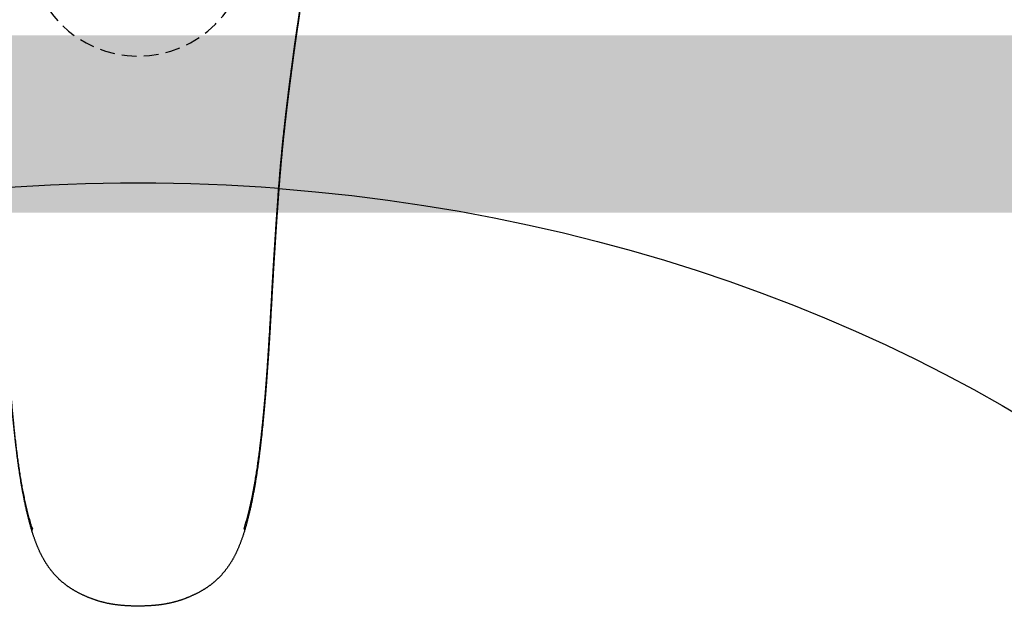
# Model space of a CAD drawing. Header units: millimetres. Extents: x 7483 to 13091, y 8111 to 13871.
# Tile 660 of 920: x 11760 to 11777, y 9677 to 9687. Entities that reach past the tile are written whole.
import ezdxf

# ---------------------------------------------------------------- set-up
doc = ezdxf.new("R2010")
doc.units = ezdxf.units.MM
for name, pattern in [('DASHED', [19.05, 12.7, -6.35]), ('DGN_STYLE_2', [30.2, 18.12, -12.08]), ('HIDDEN', [0.375, 0.25, -0.125])]:
    doc.linetypes.add(name, pattern=pattern)
for name, color, linetype, lineweight, true_color in [('a___wymiary', 7, 'Continuous', 5, 0x000000), ('LUSTRO BEZ', 7, 'Continuous', 5, 0x32a3ff), ('wymiary', 7, 'Continuous', 5, 0xb2b2b2)]:
    doc.layers.add(name, color=color, linetype=linetype, lineweight=lineweight, true_color=true_color)
doc.layers.add('Wyposazenie Wew - Urzadzenia Sanitarne', color=6, linetype='Continuous')
doc.styles.add('Arial', font='arial.ttf')
doc.dimstyles.new('wymiary agp1', dxfattribs={"dimtxt": 16, "dimasz": 5, "dimexe": 30, "dimexo": 60, "dimgap": 1.8, "dimtad": 1, "dimdec": 3, "dimrnd": 0.5, "dimdsep": 46, "dimtxsty": 'Arial', "dimblk": 'znacznik', "dimcen": 1.5, "dimse1": 1, "dimse2": 1, "dimclrd": 256, "dimazin": 0, "dimtfac": 1, "dimtdec": 3, "dimtmove": 1, "dimatfit": 3, "dimldrblk": 'znacznik', "dimfxl": 0, "dimlwd": -1, "dimarcsym": 0})

# ---------------------------------------------------------------- blocks, each defined once
blk = doc.blocks.new('ORAS_ELECTRA')
for p, q in [((-2.368, -4.189), (-2.367, -4.175)), ((-1.795, -9.882), (-1.795, -9.882)), ((-1.795, -9.882), (-1.795, -9.883)), ((1.795, -9.882), (1.795, -9.883))]:
    blk.add_line(p, q)
at = {"color": 9, "linetype": 'HIDDEN', "true_color": 0xb8b8b8}
blk.add_circle((0, 0), 1.85, dxfattribs=at)
for points, knots in [([(-2.733, -1.026), (-2.733, -1.026), (-2.733, -1.03), (-2.733, -1.037), (-2.732, -1.047), (-2.732, -1.058), (-2.731, -1.069), (-2.73, -1.08), (-2.729, -1.09), (-2.728, -1.099), (-2.727, -1.108), (-2.726, -1.117), (-2.725, -1.127), (-2.724, -1.135), (-2.723, -1.144), (-2.722, -1.153), (-2.721, -1.162), (-2.72, -1.17), (-2.718, -1.179), (-2.717, -1.187), (-2.716, -1.196), (-2.715, -1.204), (-2.714, -1.212), (-2.712, -1.221), (-2.711, -1.229), (-2.71, -1.237), (-2.709, -1.246), (-2.707, -1.254), (-2.706, -1.263), (-2.705, -1.271), (-2.704, -1.28), (-2.702, -1.288), (-2.701, -1.297), (-2.7, -1.306), (-2.698, -1.315), (-2.697, -1.324), (-2.695, -1.333), (-2.694, -1.342), (-2.693, -1.351), (-2.691, -1.36), (-2.69, -1.37), (-2.688, -1.379), (-2.687, -1.388), (-2.686, -1.398), (-2.684, -1.408), (-2.683, -1.417), (-2.681, -1.427), (-2.68, -1.437), (-2.678, -1.447), (-2.677, -1.457), (-2.675, -1.467), (-2.674, -1.477), (-2.672, -1.488), (-2.671, -1.498), (-2.669, -1.509), (-2.668, -1.519), (-2.666, -1.53), (-2.665, -1.541), (-2.663, -1.551), (-2.662, -1.562), (-2.66, -1.573), (-2.659, -1.584), (-2.657, -1.595), (-2.655, -1.606), (-2.654, -1.618), (-2.652, -1.629), (-2.651, -1.641), (-2.649, -1.652), (-2.647, -1.664), (-2.646, -1.676), (-2.644, -1.688), (-2.643, -1.7), (-2.641, -1.712), (-2.639, -1.724), (-2.638, -1.736), (-2.636, -1.748), (-2.634, -1.761), (-2.632, -1.773), (-2.631, -1.786), (-2.629, -1.799), (-2.627, -1.811), (-2.626, -1.824), (-2.624, -1.837), (-2.622, -1.85), (-2.62, -1.863), (-2.619, -1.877), (-2.617, -1.89), (-2.615, -1.903), (-2.613, -1.917), (-2.611, -1.93), (-2.61, -1.944), (-2.608, -1.957), (-2.606, -1.971), (-2.604, -1.985), (-2.602, -1.999), (-2.601, -2.013), (-2.599, -2.027), (-2.597, -2.041), (-2.595, -2.055), (-2.593, -2.07), (-2.591, -2.084), (-2.589, -2.099), (-2.587, -2.113), (-2.585, -2.128), (-2.583, -2.143), (-2.582, -2.158), (-2.58, -2.172), (-2.578, -2.187), (-2.576, -2.203), (-2.574, -2.218), (-2.572, -2.233), (-2.57, -2.248), (-2.568, -2.263), (-2.566, -2.279), (-2.564, -2.294), (-2.562, -2.31), (-2.56, -2.326), (-2.558, -2.341), (-2.556, -2.357), (-2.554, -2.373), (-2.552, -2.389), (-2.55, -2.405), (-2.548, -2.421), (-2.546, -2.438), (-2.544, -2.454), (-2.542, -2.471), (-2.54, -2.487), (-2.538, -2.504), (-2.535, -2.52), (-2.533, -2.537), (-2.531, -2.554), (-2.529, -2.57), (-2.527, -2.587), (-2.525, -2.604), (-2.523, -2.621), (-2.521, -2.639), (-2.519, -2.656), (-2.517, -2.673), (-2.515, -2.69), (-2.513, -2.708), (-2.511, -2.725), (-2.508, -2.743), (-2.506, -2.761), (-2.504, -2.778), (-2.502, -2.796), (-2.5, -2.814), (-2.498, -2.832), (-2.496, -2.85), (-2.494, -2.868), (-2.492, -2.887), (-2.49, -2.905), (-2.488, -2.923), (-2.485, -2.942), (-2.483, -2.96), (-2.481, -2.979), (-2.479, -2.998), (-2.477, -3.016), (-2.475, -3.035), (-2.473, -3.054), (-2.471, -3.073), (-2.469, -3.092), (-2.467, -3.112), (-2.465, -3.131), (-2.463, -3.15), (-2.46, -3.17), (-2.458, -3.189), (-2.456, -3.209), (-2.454, -3.228), (-2.452, -3.248), (-2.45, -3.268), (-2.448, -3.288), (-2.446, -3.308), (-2.444, -3.328), (-2.442, -3.348), (-2.44, -3.369), (-2.438, -3.389), (-2.436, -3.409), (-2.434, -3.43), (-2.432, -3.451), (-2.43, -3.471), (-2.428, -3.492), (-2.426, -3.513), (-2.424, -3.534), (-2.422, -3.555), (-2.42, -3.576), (-2.418, -3.597), (-2.416, -3.619), (-2.414, -3.64), (-2.412, -3.662), (-2.41, -3.684), (-2.408, -3.705), (-2.406, -3.727), (-2.405, -3.749), (-2.403, -3.771), (-2.401, -3.793), (-2.399, -3.815), (-2.397, -3.838), (-2.395, -3.86), (-2.393, -3.883), (-2.391, -3.905), (-2.39, -3.928), (-2.388, -3.951), (-2.386, -3.973), (-2.384, -3.996), (-2.382, -4.02), (-2.38, -4.043), (-2.379, -4.066), (-2.377, -4.089), (-2.375, -4.111), (-2.374, -4.133), (-2.372, -4.152), (-2.371, -4.171), (-2.37, -4.183), (-2.369, -4.189), (-2.369, -4.189)], [0, 0, 0, 0, 0.000897, 0.014392, 0.028259, 0.042658, 0.057335, 0.071796, 0.084135, 0.095797, 0.106851, 0.118564, 0.128903, 0.139852, 0.150279, 0.16025, 0.169835, 0.179089, 0.188056, 0.196771, 0.205262, 0.213555, 0.22166, 0.22964, 0.237452, 0.24511, 0.252628, 0.260016, 0.267284, 0.274441, 0.281494, 0.28845, 0.295315, 0.302095, 0.308794, 0.315416, 0.32203, 0.328524, 0.334936, 0.341269, 0.347528, 0.353717, 0.35984, 0.365899, 0.371898, 0.377839, 0.383725, 0.389558, 0.39534, 0.401075, 0.406762, 0.412405, 0.418004, 0.423618, 0.429062, 0.434454, 0.439796, 0.445092, 0.450342, 0.455549, 0.460714, 0.465839, 0.470925, 0.475973, 0.480986, 0.485964, 0.490908, 0.49582, 0.500701, 0.505551, 0.510372, 0.515165, 0.519931, 0.524654, 0.529349, 0.534008, 0.538633, 0.543224, 0.547784, 0.552312, 0.556812, 0.561283, 0.565726, 0.570144, 0.574534, 0.578879, 0.58319, 0.587475, 0.591733, 0.595965, 0.60017, 0.60435, 0.608503, 0.612631, 0.616733, 0.620811, 0.624863, 0.628816, 0.632873, 0.6369, 0.640897, 0.644865, 0.648806, 0.652719, 0.656607, 0.660469, 0.664307, 0.668122, 0.671913, 0.675683, 0.679431, 0.683158, 0.686865, 0.690552, 0.694221, 0.697871, 0.701504, 0.70512, 0.708719, 0.712302, 0.715869, 0.719422, 0.72296, 0.726484, 0.730023, 0.733512, 0.736982, 0.740435, 0.743872, 0.747294, 0.7507, 0.754091, 0.75746, 0.760819, 0.764168, 0.767504, 0.770826, 0.774132, 0.777422, 0.780694, 0.783961, 0.787221, 0.790468, 0.793703, 0.796926, 0.800138, 0.803338, 0.806527, 0.809706, 0.812875, 0.816033, 0.819181, 0.82232, 0.82545, 0.828571, 0.831684, 0.83479, 0.837892, 0.840985, 0.84407, 0.847147, 0.850216, 0.853277, 0.856332, 0.859379, 0.862419, 0.865453, 0.868481, 0.871504, 0.87452, 0.877531, 0.880538, 0.883539, 0.886536, 0.889529, 0.892518, 0.895503, 0.898484, 0.901463, 0.904439, 0.907412, 0.910382, 0.913351, 0.916318, 0.919283, 0.922247, 0.92521, 0.928172, 0.931133, 0.934095, 0.937043, 0.939995, 0.942952, 0.945913, 0.948876, 0.95184, 0.954801, 0.957758, 0.960716, 0.963662, 0.966616, 0.969577, 0.972545, 0.975521, 0.978504, 0.981496, 0.984497, 0.98746, 0.990212, 0.992827, 0.995596, 0.997715, 0.99984, 1, 1, 1, 1]), ([(-2.367, -4.175), (-2.368, -4.162), (-2.37, -4.135), (-2.373, -4.094), (-2.376, -4.055), (-2.379, -4.015), (-2.383, -3.976), (-2.386, -3.936), (-2.389, -3.897), (-2.392, -3.859), (-2.395, -3.82), (-2.399, -3.782), (-2.402, -3.744), (-2.405, -3.707), (-2.408, -3.669), (-2.412, -3.632), (-2.415, -3.595), (-2.419, -3.558), (-2.422, -3.521), (-2.426, -3.483), (-2.429, -3.447), (-2.433, -3.409), (-2.437, -3.372), (-2.44, -3.334), (-2.444, -3.296), (-2.448, -3.259), (-2.452, -3.222), (-2.456, -3.185), (-2.46, -3.149), (-2.463, -3.113), (-2.467, -3.078), (-2.471, -3.042), (-2.475, -3.007), (-2.479, -2.973), (-2.483, -2.938), (-2.487, -2.905), (-2.49, -2.871), (-2.494, -2.838), (-2.498, -2.806), (-2.502, -2.774), (-2.505, -2.742), (-2.509, -2.711), (-2.513, -2.68), (-2.517, -2.649), (-2.52, -2.619), (-2.524, -2.589), (-2.528, -2.558), (-2.532, -2.527), (-2.536, -2.494), (-2.54, -2.462), (-2.543, -2.431), (-2.547, -2.4), (-2.551, -2.37), (-2.555, -2.34), (-2.559, -2.311), (-2.562, -2.282), (-2.566, -2.254), (-2.57, -2.226), (-2.573, -2.198), (-2.577, -2.171), (-2.58, -2.144), (-2.584, -2.117), (-2.587, -2.091), (-2.59, -2.066), (-2.594, -2.041), (-2.597, -2.016), (-2.6, -1.992), (-2.603, -1.968), (-2.607, -1.943), (-2.61, -1.917), (-2.614, -1.889), (-2.618, -1.862), (-2.621, -1.837), (-2.624, -1.813), (-2.627, -1.79), (-2.63, -1.769), (-2.633, -1.747), (-2.636, -1.726), (-2.639, -1.704), (-2.642, -1.681), (-2.645, -1.657), (-2.649, -1.633), (-2.652, -1.611), (-2.655, -1.588), (-2.658, -1.567), (-2.661, -1.546), (-2.664, -1.525), (-2.667, -1.506), (-2.669, -1.487), (-2.672, -1.47), (-2.674, -1.454), (-2.676, -1.439), (-2.679, -1.424), (-2.681, -1.409), (-2.683, -1.395), (-2.685, -1.381), (-2.687, -1.368), (-2.689, -1.352), (-2.692, -1.335), (-2.695, -1.317), (-2.697, -1.299), (-2.7, -1.283), (-2.703, -1.266), (-2.705, -1.251), (-2.707, -1.236), (-2.709, -1.221), (-2.712, -1.208), (-2.714, -1.194), (-2.716, -1.182), (-2.717, -1.17), (-2.719, -1.158), (-2.721, -1.147), (-2.722, -1.136), (-2.724, -1.125), (-2.725, -1.115), (-2.726, -1.105), (-2.727, -1.096), (-2.728, -1.087), (-2.729, -1.079), (-2.73, -1.07), (-2.731, -1.062), (-2.732, -1.054), (-2.732, -1.045), (-2.733, -1.036), (-2.733, -1.029), (-2.733, -1.026)], [0, 0, 0, 0, 0.005042, 0.010085, 0.015128, 0.020171, 0.025213, 0.030256, 0.035299, 0.040342, 0.045385, 0.050427, 0.055469, 0.060512, 0.065555, 0.070598, 0.075641, 0.080861, 0.086082, 0.091303, 0.096524, 0.101745, 0.107324, 0.112903, 0.118483, 0.124063, 0.129642, 0.135243, 0.140845, 0.146447, 0.152049, 0.15765, 0.163343, 0.169037, 0.174731, 0.180424, 0.186117, 0.19181, 0.197503, 0.203197, 0.20889, 0.214583, 0.220354, 0.226126, 0.231897, 0.237669, 0.24344, 0.250034, 0.256627, 0.263221, 0.269814, 0.276407, 0.283, 0.289593, 0.296186, 0.302832, 0.309478, 0.316124, 0.322769, 0.32959, 0.336411, 0.343232, 0.350054, 0.356874, 0.363694, 0.370515, 0.377336, 0.384156, 0.390977, 0.399572, 0.408167, 0.416763, 0.425358, 0.432951, 0.440545, 0.448138, 0.455736, 0.463333, 0.470931, 0.480459, 0.489988, 0.499517, 0.509046, 0.518575, 0.528119, 0.537663, 0.547208, 0.556752, 0.566296, 0.57459, 0.582884, 0.591178, 0.599474, 0.60777, 0.616066, 0.624348, 0.63263, 0.640912, 0.653338, 0.665764, 0.678196, 0.690629, 0.703064, 0.715499, 0.727922, 0.740344, 0.752769, 0.765193, 0.777621, 0.79005, 0.802479, 0.814908, 0.827734, 0.84056, 0.853387, 0.866213, 0.879042, 0.891871, 0.904701, 0.917531, 0.931434, 0.945337, 0.95924, 0.980096, 1, 1, 1, 1]), ([(-2.369, -4.189), (-2.369, -4.196), (-2.368, -4.213), (-2.366, -4.24), (-2.364, -4.271), (-2.361, -4.301), (-2.359, -4.332), (-2.357, -4.364), (-2.355, -4.395), (-2.353, -4.427), (-2.35, -4.459), (-2.348, -4.491), (-2.346, -4.523), (-2.344, -4.555), (-2.341, -4.588), (-2.339, -4.621), (-2.337, -4.654), (-2.335, -4.687), (-2.332, -4.721), (-2.33, -4.754), (-2.328, -4.788), (-2.326, -4.823), (-2.323, -4.857), (-2.321, -4.892), (-2.319, -4.927), (-2.317, -4.962), (-2.314, -4.998), (-2.312, -5.034), (-2.309, -5.07), (-2.307, -5.107), (-2.305, -5.143), (-2.303, -5.178), (-2.3, -5.213), (-2.298, -5.247), (-2.296, -5.281), (-2.294, -5.314), (-2.292, -5.346), (-2.29, -5.378), (-2.288, -5.41), (-2.286, -5.442), (-2.284, -5.475), (-2.282, -5.507), (-2.28, -5.54), (-2.279, -5.573), (-2.277, -5.606), (-2.275, -5.641), (-2.273, -5.677), (-2.27, -5.714), (-2.268, -5.752), (-2.266, -5.791), (-2.264, -5.832), (-2.261, -5.873), (-2.259, -5.916), (-2.256, -5.96), (-2.254, -6.006), (-2.251, -6.053), (-2.248, -6.102), (-2.245, -6.153), (-2.242, -6.207), (-2.239, -6.263), (-2.236, -6.323), (-2.232, -6.388), (-2.228, -6.459), (-2.223, -6.539), (-2.217, -6.631), (-2.211, -6.725), (-2.206, -6.814), (-2.201, -6.892), (-2.196, -6.961), (-2.192, -7.025), (-2.187, -7.085), (-2.183, -7.142), (-2.179, -7.197), (-2.175, -7.252), (-2.171, -7.306), (-2.168, -7.358), (-2.164, -7.407), (-2.16, -7.455), (-2.156, -7.502), (-2.152, -7.548), (-2.149, -7.594), (-2.145, -7.638), (-2.141, -7.681), (-2.138, -7.724), (-2.134, -7.766), (-2.13, -7.807), (-2.127, -7.847), (-2.123, -7.887), (-2.119, -7.926), (-2.116, -7.965), (-2.112, -8.003), (-2.108, -8.041), (-2.105, -8.078), (-2.101, -8.114), (-2.097, -8.151), (-2.093, -8.187), (-2.09, -8.223), (-2.086, -8.258), (-2.082, -8.293), (-2.078, -8.328), (-2.074, -8.363), (-2.07, -8.397), (-2.066, -8.431), (-2.062, -8.465), (-2.058, -8.499), (-2.054, -8.532), (-2.05, -8.566), (-2.046, -8.6), (-2.041, -8.633), (-2.037, -8.667), (-2.032, -8.7), (-2.028, -8.734), (-2.023, -8.767), (-2.019, -8.8), (-2.014, -8.833), (-2.009, -8.865), (-2.004, -8.898), (-1.999, -8.93), (-1.994, -8.963), (-1.989, -8.995), (-1.984, -9.027), (-1.979, -9.059), (-1.974, -9.09), (-1.968, -9.122), (-1.963, -9.154), (-1.957, -9.186), (-1.951, -9.218), (-1.945, -9.25), (-1.939, -9.281), (-1.933, -9.313), (-1.927, -9.345), (-1.92, -9.377), (-1.914, -9.408), (-1.907, -9.44), (-1.9, -9.471), (-1.894, -9.503), (-1.886, -9.534), (-1.879, -9.565), (-1.872, -9.596), (-1.864, -9.627), (-1.857, -9.657), (-1.849, -9.687), (-1.842, -9.717), (-1.834, -9.746), (-1.826, -9.775), (-1.818, -9.804), (-1.81, -9.832), (-1.802, -9.858), (-1.797, -9.874), (-1.795, -9.881)], [0, 0, 0, 0, 0.003717, 0.009313, 0.014928, 0.020555, 0.026233, 0.03193, 0.037647, 0.043385, 0.049146, 0.054929, 0.060735, 0.066566, 0.072421, 0.078302, 0.08421, 0.090145, 0.096108, 0.102101, 0.108124, 0.114179, 0.120284, 0.12643, 0.132619, 0.138851, 0.145129, 0.151456, 0.157822, 0.164262, 0.170565, 0.17674, 0.182798, 0.188746, 0.194593, 0.200378, 0.205891, 0.21142, 0.216964, 0.222524, 0.228101, 0.233694, 0.239304, 0.244935, 0.25068, 0.256699, 0.262858, 0.269171, 0.275654, 0.282327, 0.289211, 0.29633, 0.303656, 0.31119, 0.318955, 0.326981, 0.335304, 0.343968, 0.353032, 0.362574, 0.372698, 0.383557, 0.395482, 0.409046, 0.424384, 0.442107, 0.456898, 0.469886, 0.481632, 0.49246, 0.502582, 0.51214, 0.521235, 0.530868, 0.540056, 0.548857, 0.557329, 0.565515, 0.573524, 0.581406, 0.589126, 0.596695, 0.604126, 0.611427, 0.618606, 0.625673, 0.632633, 0.639493, 0.646258, 0.652934, 0.659525, 0.665978, 0.67238, 0.678735, 0.685044, 0.691309, 0.697531, 0.703712, 0.709852, 0.715953, 0.722016, 0.728043, 0.734034, 0.739991, 0.745914, 0.751731, 0.757726, 0.763707, 0.769675, 0.775628, 0.781568, 0.787493, 0.793405, 0.799302, 0.805186, 0.811056, 0.816912, 0.822755, 0.828583, 0.834399, 0.840201, 0.845993, 0.851773, 0.857574, 0.863393, 0.869228, 0.875078, 0.880939, 0.88681, 0.892689, 0.898573, 0.904459, 0.910345, 0.916229, 0.922108, 0.927981, 0.933845, 0.93973, 0.945574, 0.951371, 0.95712, 0.962821, 0.968473, 0.974077, 0.979632, 0.985144, 0.990541, 0.995855, 1, 1, 1, 1]), ([(-1.788, -9.841), (-1.792, -9.827), (-1.801, -9.8), (-1.814, -9.757), (-1.827, -9.713), (-1.839, -9.668), (-1.851, -9.623), (-1.863, -9.578), (-1.876, -9.528), (-1.888, -9.475), (-1.902, -9.417), (-1.914, -9.359), (-1.927, -9.301), (-1.938, -9.242), (-1.95, -9.182), (-1.961, -9.122), (-1.971, -9.065), (-1.98, -9.011), (-1.989, -8.96), (-1.997, -8.908), (-2.005, -8.857), (-2.013, -8.805), (-2.02, -8.753), (-2.028, -8.7), (-2.035, -8.648), (-2.042, -8.595), (-2.049, -8.54), (-2.056, -8.482), (-2.063, -8.422), (-2.07, -8.362), (-2.077, -8.302), (-2.084, -8.241), (-2.091, -8.18), (-2.097, -8.12), (-2.103, -8.058), (-2.109, -7.997), (-2.116, -7.933), (-2.122, -7.866), (-2.128, -7.795), (-2.135, -7.725), (-2.141, -7.654), (-2.147, -7.583), (-2.153, -7.51), (-2.158, -7.437), (-2.164, -7.363), (-2.17, -7.29), (-2.176, -7.209), (-2.182, -7.121), (-2.189, -7.026), (-2.195, -6.93), (-2.202, -6.825), (-2.21, -6.708), (-2.217, -6.581), (-2.225, -6.461), (-2.231, -6.35), (-2.237, -6.246), (-2.243, -6.151), (-2.248, -6.064), (-2.252, -5.986), (-2.256, -5.909), (-2.26, -5.837), (-2.264, -5.771), (-2.267, -5.712), (-2.271, -5.652), (-2.274, -5.593), (-2.278, -5.533), (-2.281, -5.474), (-2.285, -5.415), (-2.288, -5.356), (-2.292, -5.297), (-2.296, -5.239), (-2.299, -5.181), (-2.303, -5.124), (-2.306, -5.068), (-2.31, -5.011), (-2.314, -4.95), (-2.318, -4.884), (-2.323, -4.814), (-2.328, -4.744), (-2.332, -4.677), (-2.337, -4.611), (-2.341, -4.548), (-2.345, -4.486), (-2.35, -4.423), (-2.354, -4.361), (-2.359, -4.298), (-2.363, -4.236), (-2.366, -4.195), (-2.367, -4.175)], [0, 0, 0, 0, 0.008254, 0.016507, 0.025317, 0.034126, 0.042936, 0.051746, 0.060556, 0.071566, 0.082578, 0.093589, 0.1046, 0.115711, 0.126823, 0.137935, 0.149046, 0.158432, 0.167818, 0.177204, 0.186591, 0.195976, 0.205383, 0.21479, 0.224198, 0.233605, 0.243012, 0.253602, 0.264194, 0.274785, 0.285377, 0.295967, 0.306582, 0.317197, 0.327813, 0.338428, 0.349043, 0.361157, 0.373272, 0.385388, 0.397503, 0.409617, 0.422179, 0.434741, 0.447303, 0.459865, 0.472427, 0.488628, 0.50483, 0.521032, 0.537233, 0.558838, 0.580443, 0.602048, 0.619714, 0.63738, 0.655045, 0.668297, 0.681548, 0.694797, 0.708046, 0.718249, 0.728453, 0.738657, 0.74886, 0.759063, 0.769284, 0.779506, 0.789728, 0.79995, 0.810172, 0.82009, 0.830008, 0.839927, 0.849846, 0.859764, 0.872181, 0.884598, 0.897015, 0.909432, 0.920744, 0.932056, 0.943368, 0.954679, 0.966009, 0.97734, 0.98867, 1, 1, 1, 1]), ([(1.788, -9.841), (1.792, -9.827), (1.801, -9.8), (1.814, -9.757), (1.827, -9.712), (1.84, -9.666), (1.852, -9.62), (1.864, -9.573), (1.876, -9.526), (1.887, -9.479), (1.898, -9.431), (1.909, -9.384), (1.919, -9.335), (1.929, -9.287), (1.939, -9.238), (1.949, -9.189), (1.958, -9.14), (1.967, -9.091), (1.975, -9.041), (1.984, -8.991), (1.992, -8.94), (2, -8.889), (2.008, -8.838), (2.015, -8.787), (2.023, -8.735), (2.03, -8.683), (2.037, -8.631), (2.044, -8.579), (2.051, -8.526), (2.057, -8.472), (2.064, -8.418), (2.07, -8.363), (2.077, -8.309), (2.083, -8.249), (2.09, -8.185), (2.097, -8.116), (2.104, -8.046), (2.111, -7.975), (2.119, -7.901), (2.126, -7.826), (2.132, -7.75), (2.139, -7.674), (2.145, -7.598), (2.152, -7.522), (2.158, -7.446), (2.164, -7.369), (2.17, -7.293), (2.176, -7.21), (2.182, -7.121), (2.189, -7.026), (2.195, -6.93), (2.202, -6.825), (2.21, -6.708), (2.217, -6.581), (2.224, -6.468), (2.23, -6.369), (2.235, -6.284), (2.24, -6.2), (2.245, -6.118), (2.249, -6.038), (2.253, -5.961), (2.258, -5.884), (2.262, -5.812), (2.266, -5.746), (2.269, -5.685), (2.273, -5.623), (2.276, -5.562), (2.28, -5.503), (2.283, -5.446), (2.286, -5.391), (2.29, -5.336), (2.293, -5.281), (2.296, -5.226), (2.3, -5.17), (2.304, -5.112), (2.307, -5.056), (2.311, -4.999), (2.315, -4.939), (2.319, -4.876), (2.323, -4.809), (2.328, -4.743), (2.332, -4.677), (2.337, -4.612), (2.341, -4.546), (2.346, -4.481), (2.35, -4.417), (2.354, -4.355), (2.359, -4.295), (2.363, -4.235), (2.366, -4.195), (2.367, -4.175)], [0, 0, 0, 0, 0.008254, 0.016507, 0.02553, 0.034553, 0.043576, 0.052599, 0.061622, 0.070733, 0.079845, 0.088957, 0.098069, 0.10718, 0.116312, 0.125444, 0.134576, 0.143708, 0.15284, 0.162117, 0.171395, 0.180673, 0.189951, 0.199229, 0.208526, 0.217824, 0.227123, 0.236421, 0.245719, 0.255331, 0.264944, 0.274557, 0.28417, 0.293783, 0.305821, 0.31786, 0.329899, 0.341938, 0.354976, 0.368015, 0.381054, 0.394094, 0.407132, 0.420191, 0.43325, 0.446309, 0.459368, 0.472427, 0.488628, 0.50483, 0.521031, 0.537233, 0.558838, 0.580443, 0.602048, 0.616437, 0.630826, 0.645215, 0.659604, 0.672724, 0.685844, 0.698965, 0.712084, 0.72259, 0.733096, 0.743602, 0.754107, 0.764612, 0.774114, 0.783617, 0.793119, 0.802622, 0.812124, 0.822104, 0.832085, 0.842066, 0.852047, 0.862028, 0.873762, 0.885496, 0.89723, 0.908963, 0.920715, 0.932467, 0.944219, 0.955971, 0.966978, 0.977985, 0.988993, 1, 1, 1, 1]), ([(1.795, -9.882), (1.797, -9.874), (1.803, -9.856), (1.811, -9.829), (1.818, -9.802), (1.826, -9.774), (1.834, -9.746), (1.841, -9.717), (1.849, -9.688), (1.856, -9.659), (1.864, -9.629), (1.871, -9.599), (1.878, -9.569), (1.885, -9.538), (1.892, -9.507), (1.899, -9.476), (1.906, -9.445), (1.913, -9.413), (1.919, -9.382), (1.926, -9.35), (1.932, -9.319), (1.938, -9.287), (1.944, -9.255), (1.95, -9.223), (1.956, -9.191), (1.962, -9.159), (1.967, -9.128), (1.973, -9.096), (1.978, -9.064), (1.983, -9.032), (1.988, -9), (1.994, -8.968), (1.998, -8.936), (2.003, -8.904), (2.008, -8.872), (2.013, -8.839), (2.018, -8.806), (2.022, -8.774), (2.027, -8.741), (2.031, -8.708), (2.036, -8.675), (2.04, -8.641), (2.045, -8.608), (2.049, -8.574), (2.053, -8.541), (2.057, -8.507), (2.061, -8.473), (2.065, -8.439), (2.069, -8.406), (2.073, -8.372), (2.077, -8.338), (2.081, -8.303), (2.085, -8.268), (2.088, -8.233), (2.092, -8.198), (2.096, -8.163), (2.1, -8.127), (2.103, -8.091), (2.107, -8.055), (2.111, -8.018), (2.114, -7.981), (2.118, -7.944), (2.121, -7.906), (2.125, -7.867), (2.128, -7.828), (2.132, -7.789), (2.136, -7.748), (2.139, -7.707), (2.143, -7.666), (2.146, -7.624), (2.15, -7.581), (2.153, -7.537), (2.157, -7.493), (2.161, -7.447), (2.164, -7.401), (2.168, -7.354), (2.171, -7.305), (2.175, -7.255), (2.179, -7.203), (2.183, -7.15), (2.187, -7.093), (2.191, -7.034), (2.195, -6.971), (2.2, -6.903), (2.205, -6.83), (2.21, -6.748), (2.216, -6.655), (2.222, -6.561), (2.227, -6.472), (2.231, -6.396), (2.235, -6.329), (2.239, -6.268), (2.242, -6.211), (2.245, -6.158), (2.248, -6.106), (2.251, -6.054), (2.254, -6.003), (2.257, -5.954), (2.259, -5.907), (2.262, -5.862), (2.264, -5.818), (2.267, -5.776), (2.269, -5.735), (2.272, -5.695), (2.274, -5.657), (2.276, -5.619), (2.278, -5.583), (2.28, -5.549), (2.282, -5.516), (2.284, -5.484), (2.286, -5.452), (2.288, -5.419), (2.29, -5.387), (2.292, -5.355), (2.294, -5.323), (2.296, -5.291), (2.298, -5.259), (2.3, -5.226), (2.302, -5.193), (2.304, -5.159), (2.306, -5.125), (2.308, -5.09), (2.311, -5.054), (2.313, -5.018), (2.315, -4.982), (2.318, -4.945), (2.32, -4.91), (2.322, -4.874), (2.325, -4.839), (2.327, -4.804), (2.329, -4.77), (2.331, -4.735), (2.334, -4.701), (2.336, -4.668), (2.338, -4.634), (2.341, -4.601), (2.343, -4.568), (2.345, -4.535), (2.347, -4.502), (2.35, -4.47), (2.352, -4.438), (2.354, -4.406), (2.356, -4.374), (2.358, -4.342), (2.361, -4.311), (2.363, -4.28), (2.365, -4.249), (2.367, -4.218), (2.369, -4.199), (2.369, -4.189)], [0, 0, 0, 0, 0.005038, 0.010202, 0.015438, 0.020746, 0.026129, 0.031616, 0.037148, 0.042728, 0.048356, 0.054031, 0.059753, 0.065522, 0.071336, 0.07721, 0.083054, 0.088907, 0.094767, 0.100633, 0.106501, 0.11237, 0.118237, 0.124099, 0.129955, 0.135801, 0.141637, 0.147458, 0.153264, 0.159052, 0.16482, 0.170592, 0.17638, 0.182182, 0.187997, 0.193826, 0.199669, 0.205525, 0.211396, 0.217281, 0.22318, 0.229093, 0.23502, 0.240962, 0.246917, 0.252887, 0.258873, 0.264744, 0.270655, 0.276599, 0.282577, 0.288591, 0.29464, 0.300727, 0.306852, 0.313017, 0.319222, 0.32547, 0.331761, 0.338097, 0.34448, 0.35091, 0.357432, 0.364069, 0.37079, 0.377602, 0.384508, 0.391515, 0.398627, 0.405853, 0.413199, 0.420673, 0.428284, 0.436043, 0.443961, 0.451976, 0.460197, 0.46869, 0.477489, 0.486643, 0.49621, 0.506268, 0.516924, 0.528329, 0.540707, 0.554406, 0.569958, 0.587907, 0.602425, 0.615225, 0.626448, 0.6367, 0.646277, 0.655311, 0.663901, 0.672996, 0.681665, 0.689963, 0.697946, 0.705657, 0.713128, 0.720386, 0.727407, 0.734186, 0.740753, 0.747131, 0.753341, 0.759398, 0.764702, 0.770296, 0.775908, 0.781502, 0.78708, 0.792642, 0.798188, 0.803719, 0.809237, 0.814915, 0.820728, 0.826637, 0.832648, 0.83877, 0.845009, 0.851377, 0.857823, 0.864175, 0.870479, 0.876735, 0.882947, 0.889115, 0.895241, 0.901326, 0.907364, 0.913372, 0.919351, 0.925301, 0.931224, 0.93712, 0.942989, 0.948834, 0.954654, 0.960451, 0.966225, 0.971977, 0.977708, 0.983419, 0.989109, 0.994754, 1, 1, 1, 1]), ([(-1.788, -9.841), (-1.788, -9.842), (-1.79, -9.845), (-1.792, -9.85), (-1.794, -9.856), (-1.796, -9.861), (-1.797, -9.867), (-1.797, -9.872), (-1.796, -9.877), (-1.796, -9.88), (-1.795, -9.882), (-1.795, -9.882)], [0, 0, 0, 0, 0.07486, 0.206455, 0.338602, 0.471195, 0.60435, 0.73461, 0.853802, 0.973322, 1, 1, 1, 1]), ([(-1.795, -9.883), (-1.794, -9.886), (-1.791, -9.896), (-1.785, -9.914), (-1.777, -9.937), (-1.769, -9.962), (-1.761, -9.986), (-1.753, -10.009), (-1.745, -10.032), (-1.736, -10.054), (-1.728, -10.076), (-1.72, -10.097), (-1.712, -10.117), (-1.704, -10.137), (-1.696, -10.157), (-1.688, -10.176), (-1.68, -10.194), (-1.671, -10.213), (-1.663, -10.231), (-1.655, -10.248), (-1.647, -10.265), (-1.638, -10.282), (-1.63, -10.298), (-1.622, -10.314), (-1.613, -10.33), (-1.605, -10.346), (-1.596, -10.361), (-1.588, -10.376), (-1.579, -10.39), (-1.571, -10.405), (-1.562, -10.419), (-1.553, -10.433), (-1.544, -10.447), (-1.535, -10.46), (-1.525, -10.474), (-1.516, -10.488), (-1.506, -10.501), (-1.497, -10.514), (-1.487, -10.527), (-1.477, -10.54), (-1.467, -10.553), (-1.457, -10.566), (-1.447, -10.578), (-1.437, -10.59), (-1.426, -10.602), (-1.416, -10.614), (-1.406, -10.626), (-1.395, -10.637), (-1.384, -10.648), (-1.374, -10.66), (-1.363, -10.671), (-1.352, -10.682), (-1.341, -10.692), (-1.33, -10.703), (-1.318, -10.713), (-1.307, -10.724), (-1.296, -10.734), (-1.284, -10.744), (-1.272, -10.754), (-1.261, -10.763), (-1.249, -10.773), (-1.237, -10.782), (-1.225, -10.791), (-1.213, -10.801), (-1.201, -10.81), (-1.188, -10.818), (-1.176, -10.827), (-1.163, -10.836), (-1.151, -10.844), (-1.138, -10.853), (-1.125, -10.861), (-1.112, -10.869), (-1.098, -10.877), (-1.084, -10.885), (-1.071, -10.894), (-1.057, -10.901), (-1.043, -10.909), (-1.029, -10.917), (-1.014, -10.925), (-1, -10.932), (-0.985, -10.94), (-0.97, -10.947), (-0.955, -10.954), (-0.94, -10.961), (-0.925, -10.968), (-0.91, -10.975), (-0.895, -10.982), (-0.88, -10.989), (-0.865, -10.995), (-0.849, -11.002), (-0.834, -11.008), (-0.818, -11.014), (-0.803, -11.02), (-0.787, -11.026), (-0.772, -11.032), (-0.756, -11.038), (-0.741, -11.043), (-0.725, -11.049), (-0.709, -11.054), (-0.693, -11.059), (-0.677, -11.064), (-0.661, -11.069), (-0.646, -11.073), (-0.63, -11.078), (-0.614, -11.082), (-0.598, -11.086), (-0.582, -11.09), (-0.565, -11.094), (-0.549, -11.098), (-0.533, -11.102), (-0.516, -11.105), (-0.499, -11.108), (-0.482, -11.112), (-0.465, -11.115), (-0.448, -11.118), (-0.43, -11.121), (-0.413, -11.123), (-0.395, -11.126), (-0.377, -11.129), (-0.359, -11.131), (-0.34, -11.133), (-0.322, -11.135), (-0.303, -11.137), (-0.284, -11.139), (-0.264, -11.141), (-0.245, -11.142), (-0.225, -11.144), (-0.205, -11.145), (-0.185, -11.146), (-0.165, -11.148), (-0.144, -11.149), (-0.123, -11.149), (-0.102, -11.15), (-0.081, -11.151), (-0.059, -11.151), (-0.038, -11.151), (-0.018, -11.151), (-0.005, -11.151), (0, -11.151)], [0, 0, 0, 0, 0.0048173, 0.0137162, 0.0251837, 0.0364292, 0.0474423, 0.0582281, 0.0688043, 0.079101, 0.0891433, 0.0989535, 0.1085514, 0.1179539, 0.1271763, 0.1362319, 0.1451327, 0.1538901, 0.1625239, 0.1709913, 0.1793038, 0.187474, 0.1955127, 0.2034299, 0.2112343, 0.2189339, 0.226536, 0.234047, 0.2414731, 0.2488199, 0.2560685, 0.2631903, 0.2704993, 0.2777933, 0.2850672, 0.2923163, 0.2995363, 0.3067229, 0.3138724, 0.3209813, 0.3280462, 0.3350643, 0.3420328, 0.3489495, 0.3558097, 0.3626531, 0.3694834, 0.3762802, 0.3830449, 0.3897792, 0.3964848, 0.4031632, 0.4098159, 0.4164445, 0.4230504, 0.4296352, 0.4362002, 0.4427469, 0.4492767, 0.4557909, 0.4622929, 0.4687296, 0.4751875, 0.4816343, 0.4880712, 0.4944996, 0.5009208, 0.5073359, 0.5137455, 0.5201465, 0.5266912, 0.5332824, 0.5399127, 0.5465735, 0.5532561, 0.5599511, 0.5666486, 0.5733314, 0.5800866, 0.586875, 0.5936978, 0.6005561, 0.6074509, 0.6143832, 0.6213424, 0.6277813, 0.6345844, 0.6413836, 0.6481784, 0.654969, 0.6617552, 0.6685373, 0.6753312, 0.6818729, 0.6885959, 0.695307, 0.7020057, 0.7086923, 0.7153668, 0.7220294, 0.7286805, 0.7353204, 0.7419495, 0.7485682, 0.7551769, 0.7617763, 0.7683668, 0.7749453, 0.7814947, 0.788216, 0.7949899, 0.8018158, 0.8086919, 0.815616, 0.822586, 0.8295976, 0.8366693, 0.8438073, 0.8510058, 0.8582686, 0.8655999, 0.8730039, 0.8804843, 0.8880534, 0.8956971, 0.9034089, 0.9111927, 0.9190524, 0.9269922, 0.9350165, 0.9431299, 0.9513377, 0.959645, 0.9680579, 0.9765824, 0.9852458, 0.9937364, 1, 1, 1, 1]), ([(0, -11.151), (0.002, -11.151), (0.012, -11.151), (0.028, -11.151), (0.05, -11.151), (0.072, -11.151), (0.094, -11.15), (0.115, -11.15), (0.137, -11.149), (0.158, -11.148), (0.179, -11.147), (0.2, -11.146), (0.22, -11.144), (0.241, -11.143), (0.261, -11.141), (0.28, -11.139), (0.3, -11.138), (0.319, -11.136), (0.338, -11.133), (0.357, -11.131), (0.376, -11.129), (0.395, -11.126), (0.413, -11.123), (0.431, -11.121), (0.449, -11.118), (0.466, -11.115), (0.484, -11.111), (0.501, -11.108), (0.519, -11.105), (0.536, -11.101), (0.552, -11.097), (0.569, -11.093), (0.585, -11.089), (0.602, -11.085), (0.617, -11.081), (0.633, -11.077), (0.649, -11.072), (0.665, -11.068), (0.681, -11.063), (0.696, -11.058), (0.712, -11.053), (0.728, -11.048), (0.743, -11.042), (0.759, -11.037), (0.774, -11.031), (0.79, -11.025), (0.805, -11.019), (0.821, -11.013), (0.836, -11.007), (0.851, -11.001), (0.866, -10.994), (0.882, -10.988), (0.897, -10.981), (0.912, -10.974), (0.927, -10.968), (0.942, -10.96), (0.958, -10.953), (0.973, -10.946), (0.988, -10.938), (1.003, -10.93), (1.018, -10.923), (1.032, -10.915), (1.047, -10.907), (1.061, -10.899), (1.075, -10.891), (1.089, -10.883), (1.103, -10.875), (1.116, -10.866), (1.13, -10.858), (1.143, -10.849), (1.156, -10.841), (1.169, -10.832), (1.181, -10.823), (1.194, -10.815), (1.206, -10.806), (1.218, -10.797), (1.23, -10.788), (1.242, -10.778), (1.254, -10.769), (1.265, -10.759), (1.277, -10.75), (1.288, -10.74), (1.3, -10.73), (1.311, -10.72), (1.322, -10.71), (1.333, -10.699), (1.344, -10.689), (1.355, -10.678), (1.366, -10.667), (1.377, -10.656), (1.388, -10.645), (1.398, -10.634), (1.409, -10.622), (1.419, -10.611), (1.429, -10.599), (1.439, -10.587), (1.45, -10.575), (1.459, -10.563), (1.469, -10.55), (1.479, -10.538), (1.489, -10.525), (1.499, -10.512), (1.508, -10.499), (1.518, -10.485), (1.527, -10.472), (1.536, -10.458), (1.545, -10.445), (1.554, -10.431), (1.563, -10.417), (1.572, -10.403), (1.58, -10.389), (1.589, -10.374), (1.597, -10.36), (1.605, -10.345), (1.613, -10.33), (1.622, -10.315), (1.63, -10.299), (1.638, -10.284), (1.646, -10.267), (1.654, -10.251), (1.662, -10.234), (1.669, -10.217), (1.677, -10.2), (1.685, -10.182), (1.693, -10.164), (1.701, -10.145), (1.709, -10.126), (1.716, -10.106), (1.724, -10.087), (1.732, -10.066), (1.74, -10.046), (1.747, -10.024), (1.755, -10.003), (1.763, -9.98), (1.771, -9.957), (1.778, -9.934), (1.786, -9.91), (1.792, -9.892), (1.795, -9.883), (1.795, -9.883)], [0, 0, 0, 0, 0.00238, 0.011424, 0.019568, 0.028355, 0.036934, 0.045536, 0.05402, 0.062394, 0.070664, 0.078835, 0.086913, 0.094904, 0.102812, 0.110642, 0.118398, 0.126087, 0.133711, 0.141243, 0.148695, 0.156072, 0.163379, 0.17062, 0.177805, 0.184927, 0.191988, 0.199, 0.205963, 0.212872, 0.219728, 0.226531, 0.233322, 0.23986, 0.246406, 0.252962, 0.259527, 0.266102, 0.272688, 0.279286, 0.285895, 0.292516, 0.299149, 0.305795, 0.312454, 0.319126, 0.325811, 0.332505, 0.339054, 0.345814, 0.35258, 0.359351, 0.366127, 0.372909, 0.379696, 0.386519, 0.393748, 0.400766, 0.407745, 0.414686, 0.421591, 0.42846, 0.435297, 0.44215, 0.448878, 0.455608, 0.462327, 0.469027, 0.475699, 0.482332, 0.488922, 0.495442, 0.501834, 0.50823, 0.514633, 0.521043, 0.527462, 0.533891, 0.54033, 0.546715, 0.553198, 0.559695, 0.566207, 0.572736, 0.579282, 0.585848, 0.592435, 0.599044, 0.605677, 0.612334, 0.619019, 0.625731, 0.632473, 0.639246, 0.646052, 0.652906, 0.65973, 0.666606, 0.673534, 0.68051, 0.687532, 0.694598, 0.701705, 0.708848, 0.716025, 0.723233, 0.730465, 0.737719, 0.744989, 0.752275, 0.759414, 0.766652, 0.773961, 0.781348, 0.788818, 0.796376, 0.804029, 0.811782, 0.819644, 0.827621, 0.835723, 0.843959, 0.85234, 0.860884, 0.869558, 0.878372, 0.887331, 0.896445, 0.905725, 0.915185, 0.924838, 0.9347, 0.94479, 0.955128, 0.965748, 0.976564, 0.987589, 0.998833, 1, 1, 1, 1]), ([(1.788, -9.841), (1.788, -9.842), (1.79, -9.845), (1.792, -9.85), (1.794, -9.856), (1.796, -9.861), (1.797, -9.867), (1.797, -9.872), (1.796, -9.877), (1.795, -9.88), (1.795, -9.882), (1.795, -9.882)], [0, 0, 0, 0, 0.074863, 0.207127, 0.339613, 0.4721, 0.604364, 0.732369, 0.860777, 0.989391, 1, 1, 1, 1])]:
    blk.add_open_spline(points, degree=3, knots=knots)
blk = doc.blocks.new('*U676')
at = {"color": 9, "linetype": 'DASHED', "true_color": 0xb8b8b8, "extrusion": (0, 0, -1)}
blk.add_ellipse((0, -30), major_axis=(-25, 0), ratio=0.8, start_param=1.475706, end_param=1.665886, dxfattribs=at)
blk.add_ellipse((0, -30), major_axis=(-25, 0), ratio=0.8, start_param=4.807479, end_param=10.900484)
blk.add_blockref('ORAS_ELECTRA', (0, -6))
blk = doc.blocks.new('znacznik')
at = {"layer": 'a___wymiary'}
for p, q in [((0, 1.3936), (0, -1.3936)), ((1.3936, 0), (-1.3936, 0))]:
    blk.add_line(p, q, dxfattribs=at)
at = {"layer": 'a___wymiary', "const_width": 0.2}
blk.add_lwpolyline([(0.8759, 0.8759), (-0.8759, -0.8759)], dxfattribs=at)
blk = doc.blocks.new('*D1452')
at = {"layer": 'Defpoints', "color": 0, "transparency": 16777216}
for p in [(11759.697, 9696.911), (11794.134, 9696.911), (11791.99, 9479.412)]:
    blk.add_point(p, dxfattribs=at)
at = {"layer": 'wymiary', "color": 253, "true_color": 0x999999, "transparency": 16777216}
blk.add_line((11759.697, 9484.412), (11759.697, 9691.911), dxfattribs=at)
at = {"layer": 'wymiary', "color": 253, "true_color": 0x999999, "transparency": 16777216, "xscale": 5, "yscale": 5, "zscale": 5}
for p, rotation in [((11759.697, 9696.911), 90), ((11759.697, 9479.412), 270)]:
    blk.add_blockref('znacznik', p, dxfattribs=dict(at, rotation=rotation))
at = {"layer": 'wymiary', "color": 18, "true_color": 0x000000, "transparency": 16777216, "insert": (11749.728, 9620.637), "char_height": 16, "attachment_point": 5, "rotation": 90, "style": 'Arial'}
blk.add_mtext('217.5', dxfattribs=at)

msp = doc.modelspace()

# ---------------------------------------------------------------- linework, layer by layer
at = {"layer": 'LUSTRO BEZ', "linetype": 'DGN_STYLE_2', "const_width": 3}
msp.add_lwpolyline([(11339.6975, 9685.4116), (11794.6975, 9685.4116)], dxfattribs=at)

# ---------------------------------------------------------------- block references
at = {"layer": 'Wyposazenie Wew - Urzadzenia Sanitarne', "xscale": -1}
msp.add_blockref('*U676', (11762.1975, 9694.4116), dxfattribs=at)

# ---------------------------------------------------------------- dimensions: what is measured, and where the dimension line sits
at = {"layer": 'wymiary'}
dim = msp.add_linear_dim(base=(11759.6975, 9696.9112), p1=(11791.9903, 9479.4116), p2=(11794.1341, 9696.9112), angle=90, dimstyle='wymiary agp1', override={"dimblk": 'znacznik'}, dxfattribs=at)
dim.commit()
dim.dimension.update_dxf_attribs({"geometry": '*D1452', "text_midpoint": (11759.6975, 9620.6374), "dimtype": 160})

doc.saveas('drawing.dxf')
